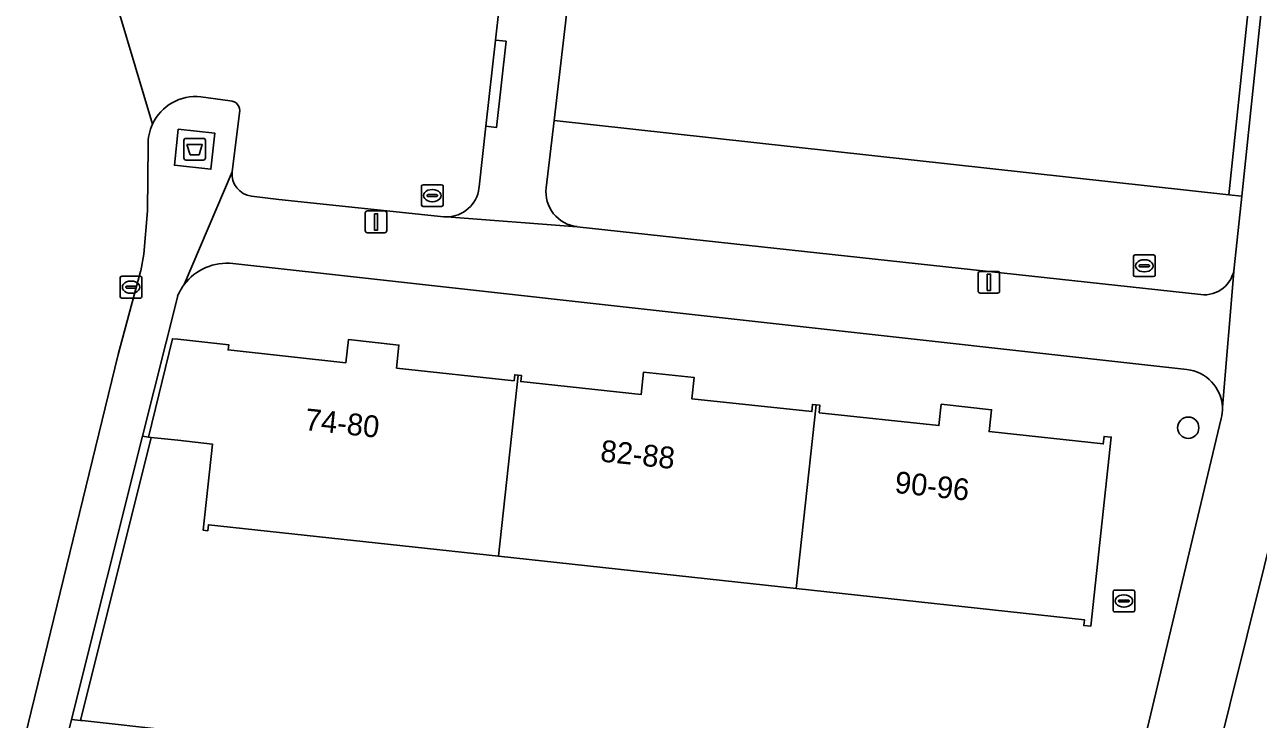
# Model space of a CAD drawing. Extents: x 162026 to 163502, y 387295 to 388169.
# Drawn here: x 162493 to 162549.7, y 387658.6 to 387690.5 of the extents above; entities that cross this region are included whole.
import ezdxf

# ---------------------------------------------------------------- set-up
doc = ezdxf.new("R2010")
doc.units = 0
for name, color, linetype in [('IMGEO_Afval_apart_plaats', 7, 'Continuous'), ('IMGEO_Boom', 7, 'Continuous'), ('IMGEO_Erf', 7, 'Continuous'), ('IMGEO_Groenvoorziening', 7, 'Continuous'), ('IMGEO_Haag', 7, 'Continuous'), ('IMGEO_Kolk', 7, 'Continuous'), ('IMGEO_Lichtmast', 7, 'Continuous'), ('IMGEO_Pand', 7, 'Continuous'), ('IMGEO_Pand_nummerreeks', 7, 'Continuous'), ('IMGEO_Parkeervlak_open', 7, 'Continuous'), ('IMGEO_Rijbaan_lokaal_open', 7, 'Continuous'), ('IMGEO_Rioolput', 7, 'Continuous'), ('IMGEO_Voetpad_gesloten', 7, 'Continuous'), ('IMGEO_Voetpad_open', 7, 'Continuous')]:
    doc.layers.add(name, color=color, linetype=linetype)

msp = doc.modelspace()

# ---------------------------------------------------------------- linework, layer by layer
at = {"layer": 'IMGEO_Afval_apart_plaats'}
for p, q in [((162500.283, 387684.356), (162500.283, 387685.156)), ((162500.283, 387685.156), (162500.283, 387684.356)), ((162500.383, 387685.256), (162501.173, 387685.256)), ((162501.173, 387685.256), (162500.383, 387685.256)), ((162501.273, 387685.156), (162501.273, 387684.356)), ((162501.273, 387684.356), (162501.273, 387685.156)), ((162501.173, 387684.256), (162500.383, 387684.256)), ((162500.383, 387684.256), (162501.173, 387684.256))]:
    msp.add_line(p, q, dxfattribs=at)
msp.add_lwpolyline([(162500.426, 387684.97), (162501.13, 387684.97), (162500.981, 387684.5), (162500.575, 387684.5), (162500.426, 387684.97)], dxfattribs=at)
for centre, start, end in [((162500.383, 387685.156), 90, 180), ((162500.383, 387685.156), 90, 180), ((162501.173, 387685.156), 0, 90), ((162501.173, 387685.156), 360, 90), ((162500.383, 387684.356), 180, 270), ((162500.383, 387684.356), 180, 270), ((162501.173, 387684.356), 270, 0), ((162501.173, 387684.356), 270, 0)]:
    msp.add_arc(centre, 0.1, start, end, dxfattribs=at)
at = {"layer": 'IMGEO_Boom'}
msp.add_circle((162546.438, 387671.958), 0.489, dxfattribs=at)
at = {"layer": 'IMGEO_Erf'}
msp.add_lwpolyline([(162552.467, 387722.453), (162519.985, 387726.106), (162519.319, 387719.882), (162521.206, 387719.673), (162517.295, 387686.081), (162548.298, 387682.657)], close=True, dxfattribs=at)
for points in [[(162546.378, 387674.634), (162507.111, 387678.992), (162502.536, 387679.5)], [(162500, 387678.012), (162498.387, 387671.569), (162498.664, 387671.526), (162499.757, 387676.049), (162500, 387676.023), (162502.344, 387675.768), (162502.318, 387675.533), (162507.73, 387674.947), (162507.845, 387676.009), (162510.17, 387675.757), (162510.056, 387674.701), (162515.458, 387674.116), (162515.488, 387674.394), (162515.643, 387674.377), (162515.797, 387674.36), (162515.767, 387674.082), (162521.298, 387673.483), (162521.41, 387674.515), (162523.735, 387674.263), (162523.629, 387673.284), (162529.145, 387672.699), (162529.168, 387673.028), (162529.342, 387673.009), (162529.516, 387672.99), (162529.479, 387672.649), (162534.981, 387672.053), (162535.087, 387673.034), (162537.398, 387672.784), (162537.289, 387671.782), (162542.534, 387671.213), (162542.571, 387671.562), (162542.903, 387671.526), (162541.961, 387662.832), (162541.64, 387662.867), (162541.669, 387663.138), (162528.428, 387664.573), (162514.741, 387666.056), (162501.411, 387667.5), (162501.382, 387667.227), (162501.167, 387667.251), (162501.596, 387671.208)], [(162501.596, 387671.208), (162500, 387671.381), (162498.785, 387671.513), (162495.528, 387658.506), (162495.612, 387658.497), (162499.728, 387658.047), (162500, 387658.017), (162500.126, 387658.003), (162506.15, 387657.345), (162507.217, 387657.229), (162519.969, 387655.839), (162521.005, 387655.726), (162532.77, 387654.443), (162534.375, 387654.269), (162540.839, 387653.564), (162541.038, 387653.542), (162543.402, 387653.284), (162547.957, 387672.382)]]:
    msp.add_lwpolyline(points, dxfattribs=at)
for centre, radius, start, end in [((162502.263, 387677.06), 2.456, 83.6158, 143.0717), ((162502.26, 387677.063), 2.452, 143.0975, 157.2241), ((162546.178, 387672.815), 1.83, 2.7842, 83.7362), ((162546.246, 387672.806), 1.763, 346.0849, 3.1898)]:
    msp.add_arc(centre, radius, start, end, dxfattribs=at)
at = {"layer": 'IMGEO_Groenvoorziening'}
for points in [[(162548.298, 387682.657), (162548.894, 387682.591), (162553.062, 387722.386), (162552.467, 387722.453)], [(162498.785, 387671.513), (162498.664, 387671.526), (162498.387, 387671.569), (162495.127, 387658.55), (162495.528, 387658.506)]]:
    msp.add_lwpolyline(points, close=True, dxfattribs=at)
for points in [[(162548.55, 387679.307), (162548.894, 387682.591), (162548.298, 387682.657), (162517.295, 387686.081), (162516.934, 387682.981)], [(162518.357, 387681.197), (162547.021, 387678.074)], [(162551.515, 387671.971), (162543.584, 387640.08), (162546.625, 387635.733), (162550.682, 387629.937), (162557.092, 387622.773), (162560.326, 387619.159), (162561.138, 387619.271), (162565.119, 387619.821), (162576.464, 387621.745)]]:
    msp.add_lwpolyline(points, dxfattribs=at)
for centre, radius, start, end in [((162518.53, 387682.794), 1.606, 173.32, 263.835), ((162547.172, 387679.451), 1.386, 263.7474, 354.0187)]:
    msp.add_arc(centre, radius, start, end, dxfattribs=at)
at = {"layer": 'IMGEO_Haag'}
for points in [[(162548.298, 387682.657), (162548.894, 387682.591), (162553.062, 387722.386), (162552.467, 387722.453)], [(162498.785, 387671.513), (162498.664, 387671.526), (162498.387, 387671.569), (162495.127, 387658.55), (162495.528, 387658.506)]]:
    msp.add_lwpolyline(points, close=True, dxfattribs=at)
at = {"layer": 'IMGEO_Kolk'}
for p, q in [((162497.357, 387677.99), (162497.357, 387678.842)), ((162497.432, 387678.916), (162498.284, 387678.916)), ((162497.845, 387678.696), (162497.87, 387678.696)), ((162498.358, 387678.842), (162498.358, 387677.99)), ((162497.616, 387678.41), (162497.616, 387678.422)), ((162498.054, 387678.373), (162497.656, 387678.373)), ((162497.659, 387678.459), (162498.057, 387678.459)), ((162497.868, 387678.136), (162497.843, 387678.136)), ((162498.1, 387678.422), (162498.1, 387678.41)), ((162498.284, 387677.916), (162497.432, 387677.916))]:
    msp.add_line(p, q, dxfattribs=at)
for points in [[(162497.357, 387677.99), (162497.357, 387678.842)], [(162497.432, 387678.916), (162498.284, 387678.916)], [(162498.358, 387678.842), (162498.358, 387677.99)], [(162498.284, 387677.916), (162497.432, 387677.916)]]:
    msp.add_lwpolyline(points, dxfattribs=at)
for centre, radius, start, end in [((162497.434, 387678.84), 0.0765, 91.552, 178.448), ((162497.434, 387678.84), 0.0765, 91.552, 178.448), ((162498.282, 387678.84), 0.0765, 1.552, 88.448), ((162498.282, 387678.84), 0.0765, 1.552, 88.448), ((162497.434, 387677.992), 0.0765, 181.552, 268.448), ((162497.434, 387677.992), 0.0765, 181.552, 268.448), ((162497.656, 387678.419), 0.0403, 85.8775, 175.7526), ((162497.653, 387678.409), 0.0366, 178.938, 274.7102), ((162498.057, 387678.416), 0.043, 264.8664, 352.4533), ((162498.061, 387678.421), 0.0386, 1.7309, 96.639), ((162498.282, 387677.992), 0.0765, 271.552, 358.448), ((162498.282, 387677.992), 0.0765, 271.552, 358.448)]:
    msp.add_arc(centre, radius, start, end, dxfattribs=at)
for centre, major_axis, ratio, start_param, end_param in [((162497.844, 387678.416), (-0.387, 0.002), 0.722429, 4.712389, 7.853982), ((162497.869, 387678.416), (-0.39, 0.002), 0.717154, 1.570796, 4.712389)]:
    msp.add_ellipse(centre, major_axis=major_axis, ratio=ratio, start_param=start_param, end_param=end_param, dxfattribs=at)
at = {"layer": 'IMGEO_Lichtmast'}
for p, q in [((162508.62, 387681.018), (162508.62, 387681.818)), ((162508.62, 387681.818), (162508.62, 387681.018)), ((162508.72, 387681.918), (162509.51, 387681.918)), ((162509.51, 387681.918), (162508.72, 387681.918)), ((162509.61, 387681.818), (162509.61, 387681.018)), ((162509.61, 387681.018), (162509.61, 387681.818)), ((162509.51, 387680.918), (162508.72, 387680.918)), ((162508.72, 387680.918), (162509.51, 387680.918)), ((162536.882, 387679.144), (162537.672, 387679.144)), ((162537.672, 387679.144), (162536.882, 387679.144)), ((162536.782, 387678.244), (162536.782, 387679.044)), ((162536.782, 387679.044), (162536.782, 387678.244)), ((162537.772, 387679.044), (162537.772, 387678.244)), ((162537.772, 387678.244), (162537.772, 387679.044)), ((162537.672, 387678.144), (162536.882, 387678.144)), ((162536.882, 387678.144), (162537.672, 387678.144))]:
    msp.add_line(p, q, dxfattribs=at)
for points in [[(162509.04, 387681.793), (162509.19, 387681.793), (162509.19, 387681.043), (162509.04, 387681.043), (162509.04, 387681.793)], [(162537.202, 387679.019), (162537.352, 387679.019), (162537.352, 387678.269), (162537.202, 387678.269), (162537.202, 387679.019)]]:
    msp.add_lwpolyline(points, dxfattribs=at)
for centre, start, end in [((162508.72, 387681.818), 90, 180), ((162508.72, 387681.818), 90, 180), ((162509.51, 387681.818), 0, 90), ((162509.51, 387681.818), 360, 90), ((162508.72, 387681.018), 180, 270), ((162508.72, 387681.018), 180, 270), ((162509.51, 387681.018), 270, 0), ((162509.51, 387681.018), 270, 0), ((162536.882, 387679.044), 90, 180), ((162536.882, 387679.044), 90, 180), ((162537.672, 387679.044), 0, 90), ((162537.672, 387679.044), 360, 90), ((162536.882, 387678.244), 180, 270), ((162536.882, 387678.244), 180, 270), ((162537.672, 387678.244), 270, 0), ((162537.672, 387678.244), 270, 0)]:
    msp.add_arc(centre, 0.1, start, end, dxfattribs=at)
at = {"layer": 'IMGEO_Pand'}
for points in [[(162515.643, 387674.377), (162515.488, 387674.394), (162515.458, 387674.116), (162510.056, 387674.701), (162510.17, 387675.757), (162507.845, 387676.009), (162507.73, 387674.947), (162502.318, 387675.533), (162502.344, 387675.768), (162500, 387676.023), (162499.757, 387676.049), (162498.664, 387671.526), (162498.785, 387671.513), (162500, 387671.381), (162501.596, 387671.208), (162501.167, 387667.251), (162501.382, 387667.227), (162501.411, 387667.5), (162514.741, 387666.056)], [(162529.168, 387673.028), (162529.145, 387672.699), (162523.629, 387673.284), (162523.735, 387674.263), (162521.41, 387674.515), (162521.298, 387673.483), (162515.767, 387674.082), (162515.797, 387674.36), (162515.643, 387674.377), (162514.741, 387666.056), (162528.428, 387664.573), (162529.342, 387673.009)], [(162542.903, 387671.526), (162542.571, 387671.562), (162542.534, 387671.213), (162537.289, 387671.782), (162537.398, 387672.784), (162535.087, 387673.034), (162534.981, 387672.053), (162529.479, 387672.649), (162529.516, 387672.99), (162529.342, 387673.009), (162528.428, 387664.573), (162541.669, 387663.138), (162541.64, 387662.867), (162541.961, 387662.832)]]:
    msp.add_lwpolyline(points, close=True, dxfattribs=at)
at = {"layer": 'IMGEO_Parkeervlak_open'}
for points in [[(162490.077, 387714.957), (162491.77, 387708.72), (162496.496, 387693.763), (162498.844, 387685.91)], [(162503.389, 387682.6), (162504.647, 387682.45), (162512.237, 387681.651), (162512.371, 387681.646), (162512.505, 387681.654), (162512.638, 387681.673), (162512.769, 387681.704), (162512.896, 387681.747), (162513.019, 387681.801), (162513.137, 387681.865), (162513.248, 387681.94), (162513.353, 387682.025), (162513.449, 387682.118), (162513.537, 387682.22), (162513.615, 387682.329), (162513.683, 387682.445), (162513.74, 387682.566), (162513.787, 387682.692), (162513.822, 387682.822), (162513.845, 387682.954), (162513.853, 387683.029), (162514.165, 387685.808), (162514.609, 387689.764), (162515.561, 387698.239)], [(162501.064, 387687.163), (162502.405, 387686.986)], [(162502.848, 387686.434), (162502.504, 387683.722)]]:
    msp.add_lwpolyline(points, dxfattribs=at)
for centre, radius, start, end in [((162500.831, 387684.982), 2.193, 83.9095, 154.9725), ((162502.383, 387686.515), 0.472, 350.1751, 87.3215), ((162503.514, 387683.608), 1.016, 173.5764, 262.9543)]:
    msp.add_arc(centre, radius, start, end, dxfattribs=at)
at = {"layer": 'IMGEO_Rijbaan_lokaal_open'}
for points in [[(162498.844, 387685.91), (162496.496, 387693.763), (162491.77, 387708.72), (162490.077, 387714.957)], [(162486.172, 387630.015), (162486.508, 387631.255), (162487.791, 387636.482), (162497.263, 387675.316), (162498.286, 387679.137), (162498.305, 387679.17), (162498.449, 387679.931), (162498.615, 387681.926), (162498.638, 387684.945)]]:
    msp.add_lwpolyline(points, dxfattribs=at)
msp.add_arc((162500.832, 387684.981), 2.194, 154.9553, 180.9444, dxfattribs=at)
at = {"layer": 'IMGEO_Rioolput'}
for p, q in [((162511.276, 387683.125), (162512.128, 387683.125)), ((162511.201, 387682.199), (162511.201, 387683.051)), ((162511.46, 387682.619), (162511.46, 387682.631)), ((162511.898, 387682.582), (162511.5, 387682.582)), ((162511.503, 387682.668), (162511.901, 387682.668)), ((162511.689, 387682.905), (162511.714, 387682.905)), ((162511.944, 387682.631), (162511.944, 387682.619)), ((162512.202, 387683.051), (162512.202, 387682.199)), ((162512.128, 387682.125), (162511.276, 387682.125)), ((162511.712, 387682.345), (162511.687, 387682.345)), ((162543.919, 387678.974), (162543.919, 387679.826)), ((162543.994, 387679.9), (162544.846, 387679.9)), ((162544.407, 387679.68), (162544.432, 387679.68)), ((162544.92, 387679.826), (162544.92, 387678.974)), ((162544.178, 387679.394), (162544.178, 387679.406)), ((162544.616, 387679.357), (162544.218, 387679.357)), ((162544.221, 387679.443), (162544.619, 387679.443)), ((162544.43, 387679.12), (162544.405, 387679.12)), ((162544.662, 387679.406), (162544.662, 387679.394)), ((162544.846, 387678.9), (162543.994, 387678.9)), ((162542.981, 387663.572), (162542.981, 387664.424)), ((162543.056, 387664.498), (162543.908, 387664.498)), ((162543.982, 387664.424), (162543.982, 387663.572)), ((162543.24, 387663.992), (162543.24, 387664.004)), ((162543.678, 387663.955), (162543.28, 387663.955)), ((162543.283, 387664.041), (162543.681, 387664.041)), ((162543.469, 387664.278), (162543.494, 387664.278)), ((162543.724, 387664.004), (162543.724, 387663.992)), ((162543.908, 387663.498), (162543.056, 387663.498)), ((162543.492, 387663.718), (162543.467, 387663.718))]:
    msp.add_line(p, q, dxfattribs=at)
for points in [[(162511.276, 387683.125), (162512.128, 387683.125)], [(162511.201, 387682.199), (162511.201, 387683.051)], [(162512.202, 387683.051), (162512.202, 387682.199)], [(162512.128, 387682.125), (162511.276, 387682.125)], [(162543.919, 387678.974), (162543.919, 387679.826)], [(162543.994, 387679.9), (162544.846, 387679.9)], [(162544.92, 387679.826), (162544.92, 387678.974)], [(162544.846, 387678.9), (162543.994, 387678.9)], [(162542.981, 387663.572), (162542.981, 387664.424)], [(162543.056, 387664.498), (162543.908, 387664.498)], [(162543.982, 387664.424), (162543.982, 387663.572)], [(162543.908, 387663.498), (162543.056, 387663.498)]]:
    msp.add_lwpolyline(points, dxfattribs=at)
for centre, radius, start, end in [((162511.278, 387683.049), 0.0765, 91.552, 178.448), ((162511.278, 387683.049), 0.0765, 91.552, 178.448), ((162512.126, 387683.049), 0.0765, 1.552, 88.448), ((162512.126, 387683.049), 0.0765, 1.552, 88.448), ((162511.5, 387682.628), 0.0403, 85.8775, 175.7526), ((162511.497, 387682.618), 0.0366, 178.938, 274.7102), ((162511.901, 387682.625), 0.043, 264.8664, 352.4533), ((162511.905, 387682.63), 0.0386, 1.7309, 96.639), ((162511.278, 387682.201), 0.0765, 181.552, 268.448), ((162511.278, 387682.201), 0.0765, 181.552, 268.448), ((162512.126, 387682.201), 0.0765, 271.552, 358.448), ((162512.126, 387682.201), 0.0765, 271.552, 358.448), ((162543.996, 387679.824), 0.0765, 91.552, 178.448), ((162543.996, 387679.824), 0.0765, 91.552, 178.448), ((162544.844, 387679.824), 0.0765, 1.552, 88.448), ((162544.844, 387679.824), 0.0765, 1.552, 88.448), ((162544.218, 387679.403), 0.0403, 85.8775, 175.7526), ((162544.215, 387679.393), 0.0366, 178.938, 274.7102), ((162544.619, 387679.4), 0.043, 264.8664, 352.4533), ((162544.623, 387679.405), 0.0386, 1.7309, 96.639), ((162543.996, 387678.976), 0.0765, 181.552, 268.448), ((162543.996, 387678.976), 0.0765, 181.552, 268.448), ((162544.844, 387678.976), 0.0765, 271.552, 358.448), ((162544.844, 387678.976), 0.0765, 271.552, 358.448), ((162543.058, 387664.422), 0.0765, 91.552, 178.448), ((162543.058, 387664.422), 0.0765, 91.552, 178.448), ((162543.906, 387664.422), 0.0765, 1.552, 88.448), ((162543.906, 387664.422), 0.0765, 1.552, 88.448), ((162543.28, 387664.001), 0.0403, 85.8775, 175.7526), ((162543.277, 387663.991), 0.0366, 178.938, 274.7102), ((162543.681, 387663.998), 0.043, 264.8664, 352.4533), ((162543.685, 387664.003), 0.0386, 1.7309, 96.639), ((162543.058, 387663.574), 0.0765, 181.552, 268.448), ((162543.058, 387663.574), 0.0765, 181.552, 268.448), ((162543.906, 387663.574), 0.0765, 271.552, 358.448), ((162543.906, 387663.574), 0.0765, 271.552, 358.448)]:
    msp.add_arc(centre, radius, start, end, dxfattribs=at)
for centre, major_axis, ratio, start_param, end_param in [((162511.688, 387682.625), (-0.387, 0.002), 0.722429, 4.712389, 7.853982), ((162511.713, 387682.625), (-0.39, 0.002), 0.717154, 1.570796, 4.712389), ((162544.406, 387679.4), (-0.387, 0.002), 0.722429, 4.712389, 7.853982), ((162544.431, 387679.4), (-0.39, 0.002), 0.717154, 1.570796, 4.712389), ((162543.468, 387663.998), (-0.387, 0.002), 0.722429, 4.712389, 7.853982), ((162543.493, 387663.998), (-0.39, 0.002), 0.717154, 1.570796, 4.712389)]:
    msp.add_ellipse(centre, major_axis=major_axis, ratio=ratio, start_param=start_param, end_param=end_param, dxfattribs=at)
at = {"layer": 'IMGEO_Voetpad_gesloten'}
msp.add_lwpolyline([(162501.706, 387685.496), (162500.026, 387685.674), (162499.85, 387684.016), (162501.53, 387683.838)], close=True, dxfattribs=at)
at = {"layer": 'IMGEO_Voetpad_open'}
for points in [[(162555.309, 387741.332), (162553.186, 387723.568), (162553.167, 387723.389), (162553.062, 387722.386), (162548.894, 387682.591), (162548.55, 387679.307), (162548.006, 387672.904)], [(162516.934, 387682.981), (162517.295, 387686.081), (162521.206, 387719.673)], [(162515.561, 387698.239), (162514.609, 387689.764), (162515.093, 387689.717), (162514.657, 387685.761), (162514.165, 387685.808), (162513.853, 387683.029), (162513.845, 387682.954), (162513.822, 387682.822), (162513.787, 387682.692), (162513.74, 387682.566), (162513.683, 387682.445), (162513.615, 387682.329), (162513.537, 387682.22), (162513.449, 387682.118), (162513.353, 387682.025), (162513.248, 387681.94), (162513.137, 387681.865), (162513.019, 387681.801), (162512.896, 387681.747), (162512.769, 387681.704), (162512.638, 387681.673), (162512.505, 387681.654), (162512.371, 387681.646), (162518.357, 387681.197)], [(162502.405, 387686.986), (162501.064, 387687.163)], [(162500.3, 387678.535), (162502.504, 387683.722), (162502.848, 387686.434)], [(162498.638, 387684.945), (162498.615, 387681.926), (162498.449, 387679.931), (162498.305, 387679.17), (162498.286, 387679.137), (162497.263, 387675.316), (162487.791, 387636.482), (162486.508, 387631.255), (162486.172, 387630.015)], [(162502.504, 387683.722), (162500.3, 387678.535)], [(162518.357, 387681.197), (162512.371, 387681.646), (162512.237, 387681.651), (162504.647, 387682.45), (162503.389, 387682.6)], [(162547.021, 387678.074), (162518.357, 387681.197)], [(162502.536, 387679.5), (162507.111, 387678.992), (162546.378, 387674.634)], [(162548.006, 387672.904), (162548.55, 387679.307)], [(162494.332, 387655.373), (162495.127, 387658.55), (162498.387, 387671.569), (162500, 387678.012)], [(162547.957, 387672.382), (162543.402, 387653.284), (162542.607, 387649.951)], [(162533.324, 387619.028), (162533.828, 387615.777), (162535.953, 387615.553), (162536.048, 387615.506), (162536.005, 387615.344), (162536.655, 387615.281), (162537.498, 387615.198), (162538.234, 387618.016), (162540.972, 387629.571), (162543.584, 387640.08), (162551.515, 387671.971)]]:
    msp.add_lwpolyline(points, dxfattribs=at)
for points in [[(162514.609, 387689.764), (162514.165, 387685.808), (162514.657, 387685.761), (162515.093, 387689.717)], [(162499.85, 387684.016), (162500.026, 387685.674), (162501.706, 387685.496), (162501.53, 387683.838)]]:
    msp.add_lwpolyline(points, close=True, dxfattribs=at)
for centre, radius, start, end in [((162500.831, 387684.982), 2.193, 83.9095, 154.9725), ((162502.383, 387686.515), 0.472, 350.1751, 87.3215), ((162500.832, 387684.981), 2.194, 154.9553, 180.9444), ((162503.514, 387683.608), 1.016, 173.5764, 262.9543), ((162518.53, 387682.794), 1.606, 173.32, 263.835), ((162502.263, 387677.06), 2.456, 83.6158, 143.0717), ((162547.172, 387679.451), 1.386, 263.7474, 354.0187), ((162502.26, 387677.063), 2.452, 143.0975, 157.2241), ((162546.178, 387672.815), 1.83, 2.7842, 83.7362), ((162546.246, 387672.806), 1.763, 346.0849, 3.1898)]:
    msp.add_arc(centre, radius, start, end, dxfattribs=at)

# ---------------------------------------------------------------- texts
at = {"layer": 'IMGEO_Pand_nummerreeks'}
for s, rotation, p in [('74-80', 353.8464, (162505.81, 387671.857)), ('82-88', 354.0978, (162519.391, 387670.41)), ('90-96', 353.7229, (162532.919, 387668.971))]:
    msp.add_text(s, height=1, rotation=rotation, dxfattribs=at).set_placement(p)

doc.saveas('drawing.dxf')
